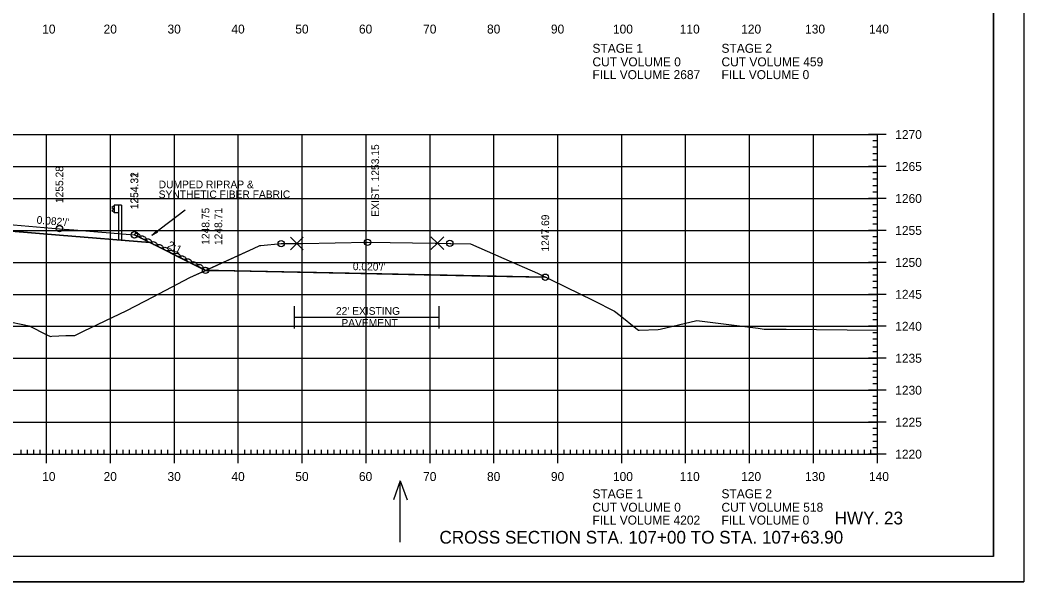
# Model space of a CAD drawing. Extents: x 1406028 to 1412453, y 321733 to 325986.
# Drawn here: x 1406595.7 to 1406752.8, y 322572.7 to 322660.6 of the extents above; entities that cross this region are included whole.
import ezdxf

# ---------------------------------------------------------------- set-up
doc = ezdxf.new("R2010")
doc.units = 0
for name, color, linetype in [('R_Alt Surface', 7, 'Continuous'), ('R_Axis', 7, 'Continuous'), ('R_Axis Annot', 7, 'Continuous'), ('R_Border', 7, 'Continuous'), ('R_Draft', 7, 'Continuous'), ('R_Exist Surface', 7, 'Continuous'), ('R_Fin Surface', 7, 'Continuous'), ('R_Fin Surface Annot', 7, 'Continuous'), ('R_Grid', 7, 'Continuous'), ('R_No Plot', 7, 'Continuous'), ('R_Proposed Const Limits', 7, 'Continuous'), ('R_Proposed Road', 7, 'Continuous'), ('R_Water', 7, 'Continuous'), ('R_Water Annot', 7, 'Continuous'), ('R_Xsect Elev', 7, 'Continuous')]:
    doc.layers.add(name, color=color, linetype=linetype)

msp = doc.modelspace()

# ---------------------------------------------------------------- linework, layer by layer
msp.add_lwpolyline([(1406624.76, 322621.42), (1406626.76, 322621.38), (1406677.92, 322620.35)])
at = {"layer": 'R_Alt Surface'}
msp.add_lwpolyline([(1406561.67, 322628.58), (1406577.89, 322628.91), (1406589.89, 322627.93), (1406601.89, 322626.94), (1406616.02, 322625.79)], dxfattribs=at)
at = {"layer": 'R_Axis'}
for p, q in [((1406731.28, 322642.67), (1406728.48, 322642.67)), ((1406729.88, 322592.67), (1406729.88, 322642.67)), ((1406729.88, 322641.67), (1406729.18, 322641.67)), ((1406729.88, 322640.67), (1406729.18, 322640.67)), ((1406729.88, 322639.67), (1406729.18, 322639.67)), ((1406729.88, 322638.67), (1406729.18, 322638.67)), ((1406731.28, 322637.67), (1406728.48, 322637.67)), ((1406729.88, 322636.67), (1406729.18, 322636.67)), ((1406729.88, 322635.67), (1406729.18, 322635.67)), ((1406729.88, 322634.67), (1406729.18, 322634.67)), ((1406729.88, 322633.67), (1406729.18, 322633.67)), ((1406731.28, 322632.67), (1406728.48, 322632.67)), ((1406729.88, 322631.67), (1406729.18, 322631.67)), ((1406729.88, 322630.67), (1406729.18, 322630.67)), ((1406729.88, 322629.67), (1406729.18, 322629.67)), ((1406729.88, 322628.67), (1406729.18, 322628.67)), ((1406731.28, 322627.67), (1406728.48, 322627.67)), ((1406729.88, 322626.67), (1406729.18, 322626.67)), ((1406729.88, 322625.67), (1406729.18, 322625.67)), ((1406729.88, 322624.67), (1406729.18, 322624.67)), ((1406729.88, 322623.67), (1406729.18, 322623.67)), ((1406731.28, 322622.67), (1406728.48, 322622.67)), ((1406729.88, 322621.67), (1406729.18, 322621.67)), ((1406729.88, 322620.67), (1406729.18, 322620.67)), ((1406729.88, 322619.67), (1406729.18, 322619.67)), ((1406731.28, 322617.67), (1406728.48, 322617.67)), ((1406729.88, 322618.67), (1406729.18, 322618.67)), ((1406729.88, 322616.67), (1406729.18, 322616.67)), ((1406729.88, 322615.67), (1406729.18, 322615.67)), ((1406729.88, 322614.67), (1406729.18, 322614.67)), ((1406731.28, 322612.67), (1406728.48, 322612.67)), ((1406729.88, 322613.67), (1406729.18, 322613.67)), ((1406729.88, 322611.67), (1406729.18, 322611.67)), ((1406729.88, 322610.67), (1406729.18, 322610.67)), ((1406729.88, 322609.67), (1406729.18, 322609.67)), ((1406729.88, 322608.67), (1406729.18, 322608.67)), ((1406731.28, 322607.67), (1406728.48, 322607.67)), ((1406729.88, 322606.67), (1406729.18, 322606.67)), ((1406729.88, 322605.67), (1406729.18, 322605.67)), ((1406729.88, 322604.67), (1406729.18, 322604.67)), ((1406729.88, 322603.67), (1406729.18, 322603.67)), ((1406731.28, 322602.67), (1406728.48, 322602.67)), ((1406729.88, 322601.67), (1406729.18, 322601.67)), ((1406729.88, 322600.67), (1406729.18, 322600.67)), ((1406729.88, 322599.67), (1406729.18, 322599.67)), ((1406729.88, 322598.67), (1406729.18, 322598.67)), ((1406731.28, 322597.67), (1406728.48, 322597.67)), ((1406729.88, 322596.67), (1406729.18, 322596.67)), ((1406729.88, 322595.67), (1406729.18, 322595.67)), ((1406599.88, 322591.27), (1406599.88, 322594.07)), ((1406609.88, 322591.27), (1406609.88, 322594.07)), ((1406619.88, 322591.27), (1406619.88, 322594.07)), ((1406629.88, 322591.27), (1406629.88, 322594.07)), ((1406639.88, 322591.27), (1406639.88, 322594.07)), ((1406649.88, 322591.27), (1406649.88, 322594.07)), ((1406659.88, 322591.27), (1406659.88, 322594.07)), ((1406669.88, 322591.27), (1406669.88, 322594.07)), ((1406679.88, 322591.27), (1406679.88, 322594.07)), ((1406689.88, 322591.27), (1406689.88, 322594.07)), ((1406699.88, 322591.27), (1406699.88, 322594.07)), ((1406709.88, 322591.27), (1406709.88, 322594.07)), ((1406719.88, 322591.27), (1406719.88, 322594.07)), ((1406729.88, 322594.67), (1406729.18, 322594.67)), ((1406729.88, 322591.27), (1406729.88, 322594.07)), ((1406449.88, 322592.67), (1406729.88, 322592.67)), ((1406595.88, 322592.67), (1406595.88, 322593.37)), ((1406596.88, 322592.67), (1406596.88, 322593.37)), ((1406597.88, 322592.67), (1406597.88, 322593.37)), ((1406598.88, 322592.67), (1406598.88, 322593.37)), ((1406600.88, 322592.67), (1406600.88, 322593.37)), ((1406601.88, 322592.67), (1406601.88, 322593.37)), ((1406602.88, 322592.67), (1406602.88, 322593.37)), ((1406603.88, 322592.67), (1406603.88, 322593.37)), ((1406604.88, 322592.67), (1406604.88, 322593.37)), ((1406605.88, 322592.67), (1406605.88, 322593.37)), ((1406606.88, 322592.67), (1406606.88, 322593.37)), ((1406607.88, 322592.67), (1406607.88, 322593.37)), ((1406608.88, 322592.67), (1406608.88, 322593.37)), ((1406610.88, 322592.67), (1406610.88, 322593.37)), ((1406611.88, 322592.67), (1406611.88, 322593.37)), ((1406612.88, 322592.67), (1406612.88, 322593.37)), ((1406613.88, 322592.67), (1406613.88, 322593.37)), ((1406614.88, 322592.67), (1406614.88, 322593.37)), ((1406615.88, 322592.67), (1406615.88, 322593.37)), ((1406616.88, 322592.67), (1406616.88, 322593.37)), ((1406617.88, 322592.67), (1406617.88, 322593.37)), ((1406618.88, 322592.67), (1406618.88, 322593.37)), ((1406620.88, 322592.67), (1406620.88, 322593.37)), ((1406621.88, 322592.67), (1406621.88, 322593.37)), ((1406622.88, 322592.67), (1406622.88, 322593.37)), ((1406623.88, 322592.67), (1406623.88, 322593.37)), ((1406624.88, 322592.67), (1406624.88, 322593.37)), ((1406625.88, 322592.67), (1406625.88, 322593.37)), ((1406626.88, 322592.67), (1406626.88, 322593.37)), ((1406627.88, 322592.67), (1406627.88, 322593.37)), ((1406628.88, 322592.67), (1406628.88, 322593.37)), ((1406630.88, 322592.67), (1406630.88, 322593.37)), ((1406631.88, 322592.67), (1406631.88, 322593.37)), ((1406632.88, 322592.67), (1406632.88, 322593.37)), ((1406633.88, 322592.67), (1406633.88, 322593.37)), ((1406634.88, 322592.67), (1406634.88, 322593.37)), ((1406635.88, 322592.67), (1406635.88, 322593.37)), ((1406636.88, 322592.67), (1406636.88, 322593.37)), ((1406637.88, 322592.67), (1406637.88, 322593.37)), ((1406638.88, 322592.67), (1406638.88, 322593.37)), ((1406640.88, 322592.67), (1406640.88, 322593.37)), ((1406641.88, 322592.67), (1406641.88, 322593.37)), ((1406642.88, 322592.67), (1406642.88, 322593.37)), ((1406643.88, 322592.67), (1406643.88, 322593.37)), ((1406644.88, 322592.67), (1406644.88, 322593.37)), ((1406645.88, 322592.67), (1406645.88, 322593.37)), ((1406646.88, 322592.67), (1406646.88, 322593.37)), ((1406647.88, 322592.67), (1406647.88, 322593.37)), ((1406648.88, 322592.67), (1406648.88, 322593.37)), ((1406650.88, 322592.67), (1406650.88, 322593.37)), ((1406651.88, 322592.67), (1406651.88, 322593.37)), ((1406652.88, 322592.67), (1406652.88, 322593.37)), ((1406653.88, 322592.67), (1406653.88, 322593.37)), ((1406654.88, 322592.67), (1406654.88, 322593.37)), ((1406655.88, 322592.67), (1406655.88, 322593.37)), ((1406656.88, 322592.67), (1406656.88, 322593.37)), ((1406657.88, 322592.67), (1406657.88, 322593.37)), ((1406658.88, 322592.67), (1406658.88, 322593.37)), ((1406660.88, 322592.67), (1406660.88, 322593.37)), ((1406661.88, 322592.67), (1406661.88, 322593.37)), ((1406662.88, 322592.67), (1406662.88, 322593.37)), ((1406663.88, 322592.67), (1406663.88, 322593.37)), ((1406664.88, 322592.67), (1406664.88, 322593.37)), ((1406665.88, 322592.67), (1406665.88, 322593.37)), ((1406666.88, 322592.67), (1406666.88, 322593.37)), ((1406667.88, 322592.67), (1406667.88, 322593.37)), ((1406668.88, 322592.67), (1406668.88, 322593.37)), ((1406670.88, 322592.67), (1406670.88, 322593.37)), ((1406671.88, 322592.67), (1406671.88, 322593.37)), ((1406672.88, 322592.67), (1406672.88, 322593.37)), ((1406673.88, 322592.67), (1406673.88, 322593.37)), ((1406674.88, 322592.67), (1406674.88, 322593.37)), ((1406675.88, 322592.67), (1406675.88, 322593.37)), ((1406676.88, 322592.67), (1406676.88, 322593.37)), ((1406677.88, 322592.67), (1406677.88, 322593.37)), ((1406678.88, 322592.67), (1406678.88, 322593.37)), ((1406680.88, 322592.67), (1406680.88, 322593.37)), ((1406681.88, 322592.67), (1406681.88, 322593.37)), ((1406682.88, 322592.67), (1406682.88, 322593.37)), ((1406683.88, 322592.67), (1406683.88, 322593.37)), ((1406684.88, 322592.67), (1406684.88, 322593.37)), ((1406685.88, 322592.67), (1406685.88, 322593.37)), ((1406686.88, 322592.67), (1406686.88, 322593.37)), ((1406687.88, 322592.67), (1406687.88, 322593.37)), ((1406688.88, 322592.67), (1406688.88, 322593.37)), ((1406690.88, 322592.67), (1406690.88, 322593.37)), ((1406691.88, 322592.67), (1406691.88, 322593.37)), ((1406692.88, 322592.67), (1406692.88, 322593.37)), ((1406693.88, 322592.67), (1406693.88, 322593.37)), ((1406694.88, 322592.67), (1406694.88, 322593.37)), ((1406695.88, 322592.67), (1406695.88, 322593.37)), ((1406696.88, 322592.67), (1406696.88, 322593.37)), ((1406697.88, 322592.67), (1406697.88, 322593.37)), ((1406698.88, 322592.67), (1406698.88, 322593.37)), ((1406700.88, 322592.67), (1406700.88, 322593.37)), ((1406701.88, 322592.67), (1406701.88, 322593.37)), ((1406702.88, 322592.67), (1406702.88, 322593.37)), ((1406703.88, 322592.67), (1406703.88, 322593.37)), ((1406704.88, 322592.67), (1406704.88, 322593.37)), ((1406705.88, 322592.67), (1406705.88, 322593.37)), ((1406706.88, 322592.67), (1406706.88, 322593.37)), ((1406707.88, 322592.67), (1406707.88, 322593.37)), ((1406708.88, 322592.67), (1406708.88, 322593.37)), ((1406710.88, 322592.67), (1406710.88, 322593.37)), ((1406711.88, 322592.67), (1406711.88, 322593.37)), ((1406712.88, 322592.67), (1406712.88, 322593.37)), ((1406713.88, 322592.67), (1406713.88, 322593.37)), ((1406714.88, 322592.67), (1406714.88, 322593.37)), ((1406715.88, 322592.67), (1406715.88, 322593.37)), ((1406716.88, 322592.67), (1406716.88, 322593.37)), ((1406717.88, 322592.67), (1406717.88, 322593.37)), ((1406718.88, 322592.67), (1406718.88, 322593.37)), ((1406720.88, 322592.67), (1406720.88, 322593.37)), ((1406721.88, 322592.67), (1406721.88, 322593.37)), ((1406722.88, 322592.67), (1406722.88, 322593.37)), ((1406723.88, 322592.67), (1406723.88, 322593.37)), ((1406724.88, 322592.67), (1406724.88, 322593.37)), ((1406725.88, 322592.67), (1406725.88, 322593.37)), ((1406726.88, 322592.67), (1406726.88, 322593.37)), ((1406727.88, 322592.67), (1406727.88, 322593.37)), ((1406731.28, 322592.67), (1406728.48, 322592.67)), ((1406728.88, 322592.67), (1406728.88, 322593.37)), ((1406729.88, 322593.67), (1406729.18, 322593.67))]:
    msp.add_line(p, q, dxfattribs=at)
at = {"layer": 'R_Border'}
for q in [(1406748.06, 322782.13), (1406431.88, 322576.67)]:
    msp.add_line((1406748.06, 322576.67), q, dxfattribs=at)
at = {"layer": 'R_Draft'}
for p, q in [((1406621.59, 322630.82), (1406616.35, 322626.9)), ((1406617.06, 322627.62), (1406616.35, 322626.9)), ((1406617.24, 322627.38), (1406616.35, 322626.9)), ((1406617.08, 322627.6), (1406616.48, 322627)), ((1406617.23, 322627.4), (1406616.48, 322627)), ((1406617.09, 322627.58), (1406616.62, 322627.11)), ((1406617.21, 322627.42), (1406616.62, 322627.11)), ((1406617.11, 322627.56), (1406616.76, 322627.21)), ((1406617.2, 322627.44), (1406616.76, 322627.21)), ((1406617.12, 322627.54), (1406616.89, 322627.31)), ((1406617.18, 322627.46), (1406616.89, 322627.31)), ((1406617.14, 322627.52), (1406617.02, 322627.41)), ((1406617.17, 322627.48), (1406617.02, 322627.41)), ((1406617.06, 322627.62), (1406617.24, 322627.38)), ((1406638.64, 322615.81), (1406638.64, 322612.32)), ((1406661.27, 322615.81), (1406661.27, 322612.32)), ((1406638.66, 322614.1), (1406661.24, 322614.1))]:
    msp.add_line(p, q, dxfattribs=at)
for centre in [(1406614.11, 322626.98), (1406615, 322626.54), (1406615.9, 322626.09), (1406616.79, 322625.64), (1406617.68, 322625.19), (1406618.58, 322624.75), (1406619.47, 322624.3), (1406620.37, 322623.85), (1406621.26, 322623.41), (1406622.16, 322622.96), (1406623.05, 322622.51), (1406623.95, 322622.06), (1406624.84, 322621.62)]:
    msp.add_ellipse(centre, major_axis=(0.389, -0.201), ratio=0.517889, dxfattribs=at)
at = {"layer": 'R_Exist Surface'}
msp.add_lwpolyline([(1406593.13, 322613.57), (1406597.18, 322612.75), (1406599.93, 322611.36), (1406600.49, 322611.1), (1406600.71, 322611.12), (1406602.88, 322611.22), (1406604, 322611.23), (1406604.3, 322611.23), (1406605.68, 322611.92), (1406612.43, 322615.15), (1406616.54, 322617.28), (1406622.32, 322620.3), (1406632.25, 322624.83), (1406633.24, 322625.29), (1406633.43, 322625.31), (1406636.6, 322625.6), (1406638.82, 322625.63), (1406639.04, 322625.64), (1406639.96, 322625.65), (1406650.11, 322625.81), (1406660.67, 322625.7), (1406661.03, 322625.69), (1406661.09, 322625.69), (1406662.97, 322625.65), (1406663.13, 322625.65), (1406666.22, 322625.56), (1406671.45, 322623.3), (1406676.68, 322620.96), (1406685.46, 322616.69), (1406688.77, 322615.04), (1406689.64, 322614.36), (1406692.07, 322612.38), (1406692.48, 322612.05), (1406692.61, 322612.05), (1406695.6, 322612.17), (1406695.92, 322612.22), (1406701.65, 322613.6), (1406711.24, 322612.36), (1406712.19, 322612.23), (1406715.62, 322612.2), (1406729.88, 322612.06)], dxfattribs=at)
at = {"layer": 'R_Fin Surface'}
msp.add_lwpolyline([(1406592.23, 322628.74), (1406601.89, 322627.94), (1406604.16, 322627.76), (1406613.61, 322626.98), (1406613.61, 322626.98), (1406613.63, 322626.98), (1406614.09, 322626.75), (1406616.02, 322625.79), (1406617.73, 322624.93), (1406624.76, 322621.42), (1406626.37, 322621.38), (1406626.76, 322621.38), (1406668.89, 322620.53), (1406677.92, 322620.35)], dxfattribs=at)
at = {"layer": 'R_Grid'}
for p, q in [((1406449.88, 322642.67), (1406729.88, 322642.67)), ((1406599.88, 322592.67), (1406599.88, 322642.67)), ((1406609.88, 322592.67), (1406609.88, 322642.67)), ((1406619.88, 322592.67), (1406619.88, 322642.67)), ((1406629.88, 322592.67), (1406629.88, 322642.67)), ((1406639.88, 322592.67), (1406639.88, 322642.67)), ((1406649.88, 322592.67), (1406649.88, 322642.67)), ((1406659.88, 322592.67), (1406659.88, 322642.67)), ((1406669.88, 322592.67), (1406669.88, 322642.67)), ((1406679.88, 322592.67), (1406679.88, 322642.67)), ((1406689.88, 322592.67), (1406689.88, 322642.67)), ((1406699.88, 322592.67), (1406699.88, 322642.67)), ((1406709.88, 322592.67), (1406709.88, 322642.67)), ((1406719.88, 322592.67), (1406719.88, 322642.67)), ((1406729.88, 322592.67), (1406729.88, 322642.67)), ((1406449.88, 322637.67), (1406729.88, 322637.67)), ((1406449.88, 322632.67), (1406729.88, 322632.67)), ((1406449.88, 322627.67), (1406729.88, 322627.67)), ((1406449.88, 322622.67), (1406729.88, 322622.67)), ((1406449.88, 322617.67), (1406729.88, 322617.67)), ((1406449.88, 322612.67), (1406729.88, 322612.67)), ((1406449.88, 322607.67), (1406729.88, 322607.67)), ((1406449.88, 322602.67), (1406729.88, 322602.67)), ((1406449.88, 322597.67), (1406729.88, 322597.67)), ((1406449.88, 322592.67), (1406729.88, 322592.67))]:
    msp.add_line(p, q, dxfattribs=at)
at = {"layer": 'R_No Plot'}
msp.add_line((1406419.48, 322572.69), (1406752.82, 322572.69), dxfattribs=at)
for points in [[(1406419.48, 322786.02), (1406752.82, 322786.02), (1406752.82, 322572.68), (1406419.48, 322572.68)], [(1406665.8, 322782.13), (1406685.42, 322782.13), (1406685.42, 322772.25), (1406701.54, 322772.25), (1406724.73, 322772.25), (1406724.73, 322747.91), (1406748.06, 322747.91), (1406748.06, 322576.67), (1406431.88, 322576.67), (1406431.88, 322782.13)], [(1406624.76, 322621.42), (1406632.25, 322624.83), (1406633.24, 322625.29), (1406633.43, 322625.31), (1406636.6, 322625.6), (1406638.82, 322625.63), (1406639.04, 322625.64), (1406639.96, 322625.65), (1406650.11, 322625.81), (1406660.67, 322625.7), (1406661.03, 322625.69), (1406661.09, 322625.69), (1406662.97, 322625.65), (1406663.13, 322625.65), (1406666.22, 322625.56), (1406671.45, 322623.3), (1406676.68, 322620.96), (1406677.92, 322620.35), (1406626.76, 322621.38)]]:
    msp.add_lwpolyline(points, close=True, dxfattribs=at)
for points in [[(1406593.13, 322613.57), (1406597.18, 322612.75), (1406599.93, 322611.36), (1406600.49, 322611.1), (1406600.71, 322611.12), (1406602.88, 322611.22), (1406604, 322611.23), (1406604.3, 322611.23), (1406605.68, 322611.92), (1406612.43, 322615.15), (1406616.54, 322617.28), (1406622.32, 322620.3), (1406624.76, 322621.42), (1406617.73, 322624.93), (1406616.02, 322625.78), (1406616.02, 322625.79), (1406601.89, 322626.94), (1406589.89, 322627.93)], [(1406639.04, 322625.64), (1406638.04, 322626.64), (1406639.04, 322625.64), (1406638.04, 322624.64), (1406639.04, 322625.64), (1406640.04, 322624.64), (1406639.04, 322625.64), (1406640.04, 322626.64)], [(1406661.03, 322625.69), (1406660.03, 322626.69), (1406661.03, 322625.69), (1406660.03, 322624.69), (1406661.03, 322625.69), (1406662.03, 322624.69), (1406661.03, 322625.69), (1406662.03, 322626.69)]]:
    msp.add_lwpolyline(points, dxfattribs=at)
for centre in [(1406601.89, 322627.94), (1406613.61, 322626.98), (1406613.63, 322626.98), (1406636.6, 322625.6), (1406650.11, 322625.81), (1406662.97, 322625.65), (1406624.76, 322621.42), (1406677.92, 322620.35)]:
    msp.add_circle(centre, 0.5, dxfattribs=at)
at = {"layer": 'R_Proposed Const Limits'}
msp.add_lwpolyline([(1406613.63, 322626.98), (1406624.76, 322621.42)], dxfattribs=at)
at = {"layer": 'R_Proposed Road'}
msp.add_lwpolyline([(1406613.61, 322626.98), (1406613.63, 322626.98)], dxfattribs=at)
at = {"layer": 'R_Water'}
for p, q in [((1406611.61, 322631.6), (1406610.48, 322631.6)), ((1406610.48, 322631.6), (1406610.48, 322630.43)), ((1406611.12, 322631.6), (1406611.12, 322626.12)), ((1406611.61, 322631.6), (1406611.61, 322626.12)), ((1406611.12, 322630.43), (1406610.48, 322630.43))]:
    msp.add_line(p, q, dxfattribs=at)
msp.add_lwpolyline([(1406610.48, 322631.53), (1406610.11, 322631.27), (1406610.48, 322631.02), (1406610.11, 322630.76), (1406610.48, 322630.51)], dxfattribs=at)
at = {"layer": 'R_Water Annot'}
for p, q in [((1406655.22, 322588.48), (1406654.16, 322585.55)), ((1406655.22, 322578.9), (1406655.22, 322588.48)), ((1406655.22, 322588.48), (1406656.29, 322585.55))]:
    msp.add_line(p, q, dxfattribs=at)

# ---------------------------------------------------------------- texts
at = {"layer": 'R_Axis Annot'}
for s, p in [('10', (1406599.19, 322658.47)), ('20', (1406608.8, 322658.47)), ('30', (1406618.8, 322658.47)), ('40', (1406628.8, 322658.47)), ('50', (1406638.8, 322658.47)), ('60', (1406648.76, 322658.47)), ('70', (1406658.8, 322658.47)), ('80', (1406668.8, 322658.47)), ('90', (1406678.8, 322658.47)), ('100', (1406688.51, 322658.47)), ('110', (1406698.96, 322658.47)), ('120', (1406708.57, 322658.47)), ('130', (1406718.57, 322658.47)), ('140', (1406728.57, 322658.47)), ('STAGE 1', (1406685.3, 322655.46)), ('STAGE 2', (1406705.49, 322655.46)), ('CUT VOLUME 0', (1406685.3, 322653.34)), ('CUT VOLUME 459', (1406705.49, 322653.34)), ('FILL VOLUME 2687', (1406685.3, 322651.34)), ('FILL VOLUME 0', (1406705.49, 322651.34)), ('1270', (1406732.68, 322641.97)), ('1265', (1406732.68, 322636.97)), ('1260', (1406732.68, 322631.97)), ('1255', (1406732.68, 322626.97)), ('1250', (1406732.68, 322621.97)), ('1245', (1406732.68, 322616.97)), ('1240', (1406732.68, 322611.97)), ('1235', (1406732.68, 322606.97)), ('1230', (1406732.68, 322601.97)), ('1225', (1406732.68, 322596.97)), ('1220', (1406732.68, 322591.97)), ('10', (1406599.19, 322588.47)), ('20', (1406608.8, 322588.47)), ('30', (1406618.8, 322588.47)), ('40', (1406628.8, 322588.47)), ('50', (1406638.8, 322588.47)), ('60', (1406648.76, 322588.47)), ('70', (1406658.8, 322588.47)), ('80', (1406668.8, 322588.47)), ('90', (1406678.8, 322588.47)), ('100', (1406688.51, 322588.47)), ('110', (1406698.96, 322588.47)), ('120', (1406708.57, 322588.47)), ('130', (1406718.57, 322588.47)), ('140', (1406728.57, 322588.47)), ('STAGE 1', (1406685.3, 322585.78)), ('STAGE 2', (1406705.49, 322585.78)), ('CUT VOLUME 0', (1406685.3, 322583.66)), ('CUT VOLUME 518', (1406705.49, 322583.66)), ('FILL VOLUME 4202', (1406685.3, 322581.66)), ('FILL VOLUME 0', (1406705.49, 322581.66))]:
    msp.add_text(s, height=1.4, dxfattribs=at).set_placement(p)
at = {"layer": 'R_Draft'}
for s, height, p in [('DUMPED RIPRAP &', 1.2, (1406617.42, 322634.26)), ('SYNTHETIC FIBER FABRIC', 1.2, (1406617.42, 322632.72)), ("22' EXISTING ", 1.2, (1406645.16, 322614.47)), ('PAVEMENT', 1.2, (1406646.01, 322612.61)), ('HWY. 23', 2, (1406723.19, 322581.68)), ('CROSS SECTION STA. 107+00 TO STA. 107+63.90', 2, (1406661.36, 322578.67))]:
    msp.add_text(s, height=height, dxfattribs=at).set_placement(p)
at = {"layer": 'R_Fin Surface Annot'}
for s, rotation, p in [('1255.28', 90, (1406602.49, 322631.94)), ('1254.32', 90, (1406614.21, 322630.98)), ('1254.31', 90, (1406614.23, 322630.98)), ("0.082'/'", 355.3169, (1406598.29, 322628.74)), ('1248.75', 90, (1406625.36, 322625.42)), ('1248.71', 90, (1406627.36, 322625.38)), ('1247.69', 90, (1406678.52, 322624.35)), ('2:1', 333.4347, (1406618.67, 322625.02)), ("0.020'/'", 358.8542, (1406647.79, 322621.46))]:
    msp.add_text(s, height=1.2, rotation=rotation, dxfattribs=at).set_placement(p)
at = {"layer": 'R_No Plot'}
for p in [(1406633.2, 322625.24), (1406666.18, 322625.51), (1406626.71, 322621.33), (1406676.64, 322620.91), (1406622.27, 322620.25), (1406612.39, 322615.1), (1406688.73, 322614.99), (1406597.13, 322612.7), (1406701.6, 322613.55), (1406600.45, 322611.05), (1406602.83, 322611.17), (1406604.25, 322611.18), (1406692.44, 322612), (1406695.56, 322612.12), (1406712.14, 322612.18)]:
    msp.add_text('+', height=0.1, dxfattribs=at).set_placement(p)
at = {"layer": 'R_Xsect Elev'}
msp.add_text('EXIST. 1253.15', height=1.2, rotation=90, dxfattribs=at).set_placement((1406651.91, 322629.81))

doc.saveas('drawing.dxf')
